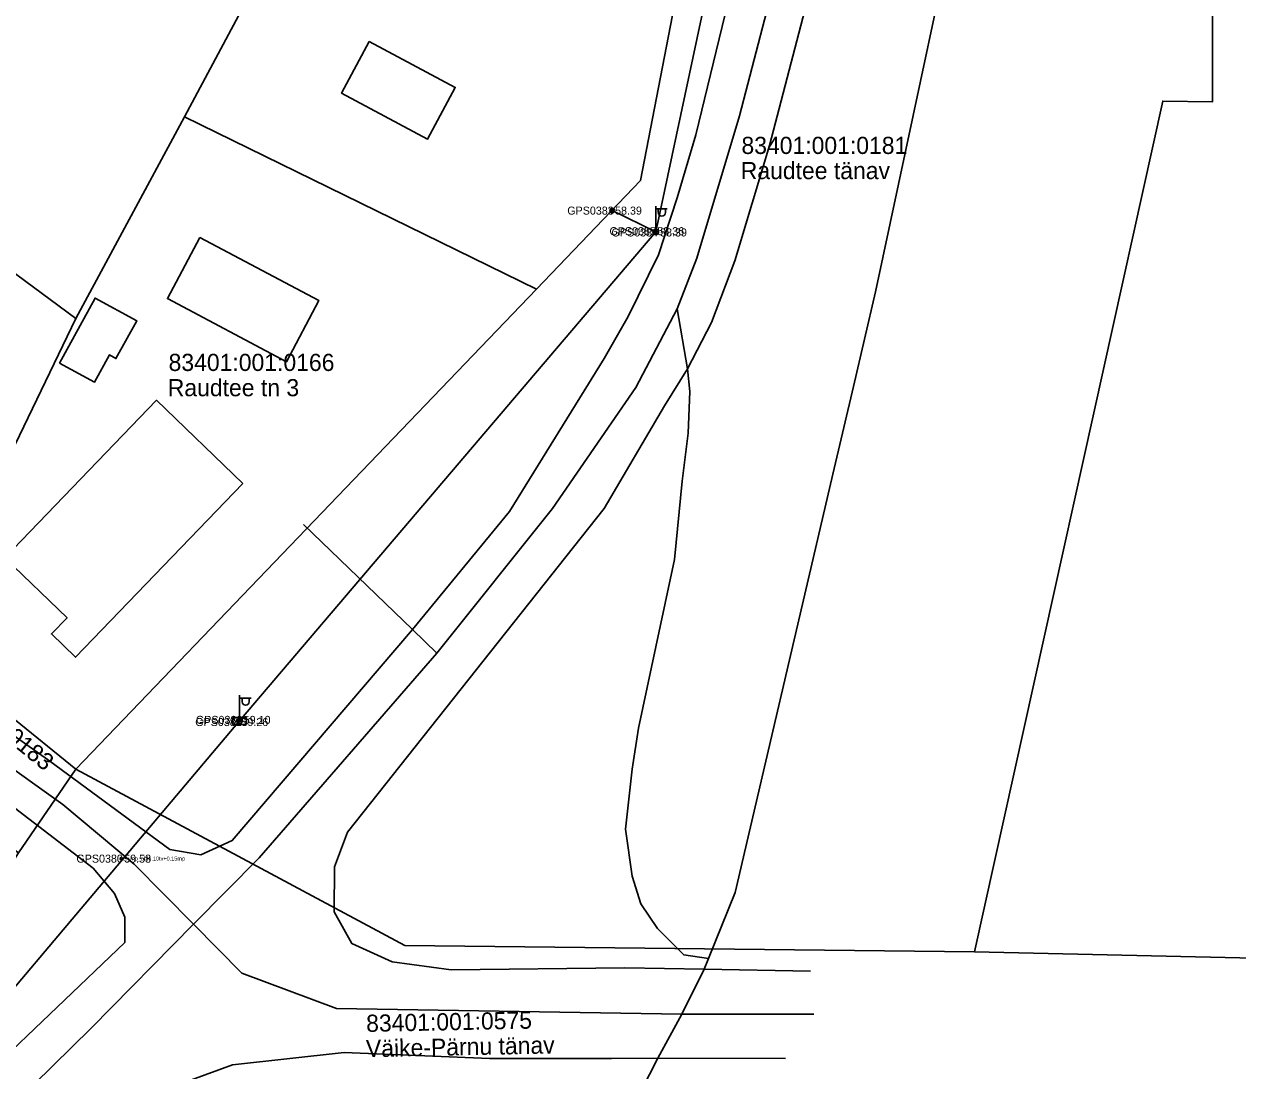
# Model space of a CAD drawing. Extents: x 580119 to 583377, y 6518915 to 6520820.
# Drawn here: x 582060.9 to 582167, y 6519950.8 to 6520042.3 of the extents above; entities that cross this region are included whole.
import ezdxf

# ---------------------------------------------------------------- set-up
doc = ezdxf.new("R2010")
doc.units = 0
for name, color, linetype in [('ELRAJATISMP', 7, 'Continuous'), ('Hoone Elu- või ühiskondlik hoone', 7, 'Continuous'), ('Hoone Kõrval- või tootmishoone', 7, 'Continuous'), ('L_AADRESS', 7, 'Continuous'), ('MOOTKORG-EH2000', 7, 'Continuous'), ('MOOTMPUNKT', 7, 'Continuous'), ('MOOTNR', 7, 'Continuous'), ('MPOHULIIN', 7, 'Continuous'), ('Muu rajatis Katusealune', 7, 'Continuous'), ('PIIR', 7, 'Continuous'), ('POST', 7, 'Continuous'), ('Rippe kõrgus', 7, 'Continuous'), ('Tee Liiklusala', 7, 'Continuous'), ('Tee Rada Kruuskate', 7, 'Continuous'), ('Tee Rada Pinnas', 7, 'Continuous'), ('Tee Tänav Kruuskate', 7, 'Continuous'), ('Tee Tänav Püsikate', 7, 'Continuous'), ('TUNNUS', 7, 'Continuous')]:
    doc.layers.add(name, color=color, linetype=linetype)

msp = doc.modelspace()

# ---------------------------------------------------------------- linework, layer by layer
at = {"layer": 'ELRAJATISMP'}
for p, q in [((582079.57, 6519981.72), (582079.57, 6519981.13)), ((582079.84, 6519981.72), (582079.84, 6519981.13))]:
    msp.add_line(p, q, dxfattribs=at)
msp.add_lwpolyline([(582079.1, 6519981.72), (582080.3, 6519981.72), (582080.3, 6519981.13), (582079.1, 6519981.13)], close=True, dxfattribs=at)
at = {"layer": 'Hoone Elu- või ühiskondlik hoone'}
msp.add_lwpolyline([(582079.99, 6520002.18), (582065.36, 6519987), (582063.25, 6519989.04), (582064.62, 6519990.45), (582059.17, 6519995.7), (582072.44, 6520009.46)], close=True, dxfattribs=at)
at = {"layer": 'Hoone Kõrval- või tootmishoone'}
for points in [[(582091.03, 6520040.83), (582098.55, 6520036.81), (582096.13, 6520032.29), (582088.61, 6520036.32)], [(582076.22, 6520023.7), (582086.63, 6520018.17), (582083.8, 6520012.82), (582073.38, 6520018.35)]]:
    msp.add_lwpolyline(points, close=True, dxfattribs=at)
at = {"layer": 'MOOTMPUNKT'}
for centre in [(582112.27, 6520026.04), (582115.96, 6520024.24), (582116.21, 6520024.13), (582079.8, 6519981.52), (582079.6, 6519981.33), (582069.35, 6519969.39)]:
    msp.add_circle(centre, 0.1, dxfattribs=at)
at = {"layer": 'MPOHULIIN'}
msp.add_lwpolyline([(581859.1, 6519746.43), (581883.65, 6519775.9), (581910.63, 6519803.45), (581938.38, 6519831.71), (581969.55, 6519863.69), (582004.1, 6519898.63), (582043.97, 6519939.12), (582079.7, 6519981.43), (582116.09, 6520024.19), (582121.9, 6520051.43)], dxfattribs=at)
at = {"layer": 'Muu rajatis Katusealune'}
msp.add_lwpolyline([(582063.94, 6520012.71), (582067.06, 6520018.4), (582070.7, 6520016.41), (582068.89, 6520013.1), (582068.31, 6520013.42), (582067, 6520011.03)], close=True, dxfattribs=at)
at = {"layer": 'PIIR'}
for points in [[(582158.7, 6520104.98), (582154.96, 6520084.94), (582149.6, 6520060.67), (582164.81, 6520060.27), (582164.78, 6520035.55), (582160.42, 6520035.61), (582143.96, 6519961.25), (582094.14, 6519961.8), (582065.39, 6519977.21), (582105.65, 6520019.17), (582114.76, 6520028.68), (582120.68, 6520059.28), (582123.3, 6520072.1), (582132.28, 6520117.79)], [(581935.27, 6520059.68), (581961.38, 6520044.71), (581975.85, 6520071.52), (581978.94, 6520069.81), (581982, 6520068.01), (581967.69, 6520041.77), (581993.62, 6520026.9), (582019.64, 6520012.26), (582034.3, 6520038.98), (582040.64, 6520050.31), (582040.9, 6520034.7), (582025.18, 6520006.25), (582051.72, 6519988.28), (582065.39, 6519977.21), (582060.37, 6519969.9), (582014.59, 6520003.08), (581988.42, 6520017.74), (581962.35, 6520032.18), (581949.86, 6520009.55), (581943.51, 6520012.98), (581956.4, 6520035.78), (581930.04, 6520050.18)], [(581942.19, 6519843.34), (581946.33, 6519843.38), (581968.11, 6519864.42), (581994.57, 6519891.85), (582003.25, 6519901.7), (582041.82, 6519940.66), (582060.37, 6519969.9), (582065.39, 6519977.21), (582094.14, 6519961.8), (582143.96, 6519961.25), (582189.08, 6519960.22), (582226.48, 6519959.63), (582241.09, 6519960.09), (582268.53, 6519957.77), (582295.04, 6519956.63)]]:
    msp.add_lwpolyline(points, dxfattribs=at)
for points in [[(582040.64, 6520050.31), (582046.31, 6520060.89), (582047.03, 6520060.45), (582064.17, 6520093.83), (582096.36, 6520074.44), (582074.87, 6520034.25), (582065.39, 6520016.62), (582040.9, 6520034.7)], [(582074.87, 6520034.25), (582096.36, 6520074.44), (582120.68, 6520059.28), (582114.76, 6520028.68), (582105.65, 6520019.17)], [(582051.72, 6519988.28), (582025.18, 6520006.25), (582040.9, 6520034.7), (582065.39, 6520016.62)], [(582065.39, 6520016.62), (582074.87, 6520034.25), (582105.65, 6520019.17), (582065.39, 6519977.21), (582051.72, 6519988.28)]]:
    msp.add_lwpolyline(points, close=True, dxfattribs=at)
at = {"layer": 'POST'}
for p, q in [((582116.09, 6520024.44), (582116.09, 6520026.44)), ((582116.09, 6520026.19), (582117.09, 6520026.19)), ((582116.31, 6520025.87), (582116.31, 6520026.19)), ((582116.93, 6520025.87), (582116.93, 6520026.19)), ((582116.09, 6520024.19), (582116.09, 6520024.19)), ((582079.7, 6519981.68), (582079.7, 6519983.68)), ((582079.7, 6519983.43), (582080.7, 6519983.43)), ((582079.93, 6519983.11), (582079.93, 6519983.43)), ((582080.54, 6519983.11), (582080.54, 6519983.43)), ((582079.7, 6519981.43), (582079.7, 6519981.43))]:
    msp.add_line(p, q, dxfattribs=at)
msp.add_lwpolyline([(582112.27, 6520026.04), (582116.09, 6520024.19)], dxfattribs=at)
for centre, radius in [((582112.27, 6520026.04), 0.2), ((582116.09, 6520024.19), 0.25), ((582079.7, 6519981.43), 0.25)]:
    msp.add_circle(centre, radius, dxfattribs=at)
for centre in [(582116.62, 6520025.87), (582080.23, 6519983.11)]:
    msp.add_arc(centre, 0.306, 180, 0, dxfattribs=at)
at = {"layer": 'Tee Liiklusala'}
for points in [[(582031.99, 6520000), (582063.11, 6519977.9), (582073.61, 6519970.18), (582076.31, 6519969.72), (582079.06, 6519970.99), (582094.81, 6519989.41), (582103.31, 6519999.75), (582111.59, 6520013.12), (582113.66, 6520016.77), (582116.34, 6520022.16), (582117.97, 6520027.15), (582119.59, 6520032.66), (582122.92, 6520046.36), (582125.41, 6520055.63), (582125.55, 6520057.89), (582123.56, 6520062.02), (582120.77, 6520064.7), (582070.63, 6520094.99), (581993.18, 6520141.71)], [(582145.12, 6520116.43), (582133.48, 6520061.96), (582131.96, 6520055.39), (582129.98, 6520046.84), (582126.04, 6520031.74), (582123, 6520021.64), (582120.96, 6520016.27), (582118.86, 6520012.21), (582116.85, 6520008.97), (582111.58, 6520000), (582089.13, 6519971.69), (582088.01, 6519968.68), (582087.97, 6519964.75), (582089.51, 6519961.97), (582093.04, 6519960.36), (582098.21, 6519959.67), (582113.38, 6519959.84), (582120.32, 6519959.72), (582129.62, 6519959.56)], [(581833.17, 6520000), (581968.76, 6519918.78), (581994.48, 6519901.93), (582000.62, 6519898.5), (582003.77, 6519898.5), (582051.89, 6519945.09), (582069.67, 6519962.07), (582069.67, 6519964.27), (582068.75, 6519966.35), (582066.89, 6519968.55), (582060.4, 6519973.54), (582054.96, 6519977.71), (582041.63, 6519987.2), (582023.26, 6520000), (582018.96, 6520002.96), (581962.1, 6520034.59), (581960.96, 6520033.54), (581949.26, 6520010.42), (581947.47, 6520011.33), (581945.69, 6520012.23), (581957.15, 6520035.29), (581957.11, 6520036.99), (581951.62, 6520039.93), (581930.6, 6520052.21)], [(582127.44, 6519951.92), (582116.27, 6519951.94), (582112.21, 6519951.93), (582101.55, 6519951.92), (582088.85, 6519952.43), (582079.08, 6519951.36), (582071.58, 6519948.62), (582061.42, 6519942.77), (582052.62, 6519934.65), (582052.02, 6519934.11), (582039.05, 6519922.65), (582015.05, 6519898.5), (581998.34, 6519881.78), (581964.06, 6519847.77), (581945.92, 6519829.05), (581913.09, 6519794.59)]]:
    msp.add_lwpolyline(points, dxfattribs=at)
at = {"layer": 'Tee Rada Kruuskate'}
msp.add_lwpolyline([(582117.95, 6520017.45), (582118.86, 6520012.21), (582119.08, 6520010.23), (582118.91, 6520006.58), (582118.41, 6520002.4), (582117.72, 6519995.53), (582116.09, 6519987.91), (582114.59, 6519980.79), (582114.03, 6519977.21), (582113.45, 6519971.97), (582114.03, 6519967.87), (582114.79, 6519965.44), (582116.24, 6519963.28), (582118.54, 6519960.98), (582120.7, 6519960.67)], dxfattribs=at)
at = {"layer": 'Tee Rada Pinnas'}
for points in [[(582120.7, 6519960.67), (582123.04, 6519966.42), (582130.88, 6520000), (582131.58, 6520002.99), (582133.37, 6520010.66), (582135.3, 6520018.94), (582144.54, 6520062.2), (582146.35, 6520070.66), (582174.6, 6520206.99), (582185.24, 6520261.1), (582187.1, 6520266.01), (582189.33, 6520270.5)], [(582118.37, 6519955.8), (582120.32, 6519959.72), (582120.7, 6519960.67)], [(582044.89, 6519720.83), (582045.13, 6519721.88), (582046.36, 6519727.21), (582045.94, 6519734.67), (582044.06, 6519742.27), (582043.64, 6519749.19), (582044.72, 6519755.53), (582052.77, 6519780.59), (582077.59, 6519840.2), (582087.64, 6519869.99), (582096.22, 6519897.95), (582103.09, 6519917.75), (582111.23, 6519942.06), (582116.27, 6519951.94), (582118.37, 6519955.8)]]:
    msp.add_lwpolyline(points, dxfattribs=at)
at = {"layer": 'Tee Tänav Kruuskate'}
msp.add_lwpolyline([(582096.93, 6519987.35), (582094.81, 6519989.41), (582085.28, 6519998.59)], dxfattribs=at)
at = {"layer": 'Tee Tänav Püsikate'}
for points in [[(582130.06, 6520062.7), (582128.74, 6520056.64), (582126.33, 6520045.55), (582123.42, 6520034.32), (582119.69, 6520021.88), (582117.95, 6520017.45)], [(582117.95, 6520017.45), (582114.34, 6520010.57), (582107.07, 6520000), (582096.93, 6519987.35)], [(582075.67, 6519963.66), (582070.48, 6519968.9), (582064.23, 6519974.12), (582028, 6520000), (582020.43, 6520005.57)], [(582096.93, 6519987.35), (582081.42, 6519969.45), (582075.67, 6519963.66)], [(582075.67, 6519963.66), (582066.71, 6519954.58), (582034.91, 6519923.36), (582003.51, 6519892.41)], [(582075.67, 6519963.66), (582079.88, 6519959.39), (582088.17, 6519956.28), (582118.37, 6519955.8)], [(582118.37, 6519955.8), (582128.54, 6519955.79)], [(582128.54, 6519955.79), (582129.91, 6519955.78)]]:
    msp.add_lwpolyline(points, dxfattribs=at)

# ---------------------------------------------------------------- texts
at = {"layer": 'L_AADRESS'}
for s, p in [('Raudtee tänav', (582123.52, 6520028.79)), ('Raudtee tn 3', (582073.42, 6520009.81))]:
    msp.add_text(s, height=1.5, dxfattribs=at).set_placement(p)
msp.add_text('Väike-Pärnu tänav', height=1.5, rotation=1.1521, dxfattribs=at).set_placement((582090.76, 6519952.03))
at = {"layer": 'MOOTKORG-EH2000'}
for s, p in [(' 58.39', (582112.27, 6520025.69)), (' 58.36', (582115.96, 6520023.89)), (' 58.39', (582116.21, 6520023.78)), (' 59.26', (582079.6, 6519980.98)), (' 59.10', (582079.8, 6519981.17)), (' 59.58', (582069.35, 6519969.04))]:
    msp.add_text(s, height=0.7, dxfattribs=at).set_placement(p)
at = {"layer": 'MOOTNR'}
for s, p in [('GPS0383 ', (582108.35, 6520025.69)), ('GPS0385 ', (582112.04, 6520023.89)), ('GPS0384 ', (582112.22, 6520023.78)), ('GPS0381 ', (582075.82, 6519980.98)), ('GPS0382 ', (582075.88, 6519981.17)), ('GPS0380 ', (582065.43, 6519969.04))]:
    msp.add_text(s, height=0.7, dxfattribs=at).set_placement(p)
at = {"layer": 'Rippe kõrgus'}
msp.add_text(' el_mp_ohl6.10tv+0.15mp', height=0.35, dxfattribs=at).set_placement((582069.35, 6519969.22))
at = {"layer": 'TUNNUS'}
for s, p in [('83401:001:0181', (582123.58, 6520030.99)), ('83401:001:0166', (582073.49, 6520012.02))]:
    msp.add_text(s, height=1.5, dxfattribs=at).set_placement(p)
for s, rotation, p in [('83401:001:0183', 320.8559, (582051.42, 6519986.14)), ('83401:001:0575', 1.1521, (582090.78, 6519954.24))]:
    msp.add_text(s, height=1.5, rotation=rotation, dxfattribs=at).set_placement(p)

doc.saveas('drawing.dxf')
